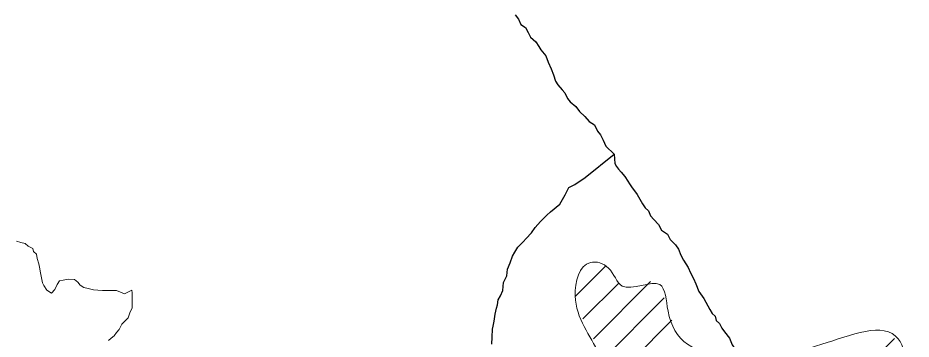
# Model space of a CAD drawing. Extents: x 553962 to 842807, y 8883888 to 9032388.
# Drawn here: x 589783 to 591042, y 8907702 to 8908155 of the extents above; entities that cross this region are included whole.
import ezdxf

# ---------------------------------------------------------------- set-up
doc = ezdxf.new("R2010")
doc.units = 0
doc.header["$LTSCALE"] = 200
doc.layers.add('6', color=7, linetype='Continuous', lineweight=13)

msp = doc.modelspace()

# ---------------------------------------------------------------- linework, layer by layer
at = {"layer": '6'}
for p, q in [((590568.8, 8907761.6), (590612, 8907804.8)), ((590579.7, 8907730.1), (590630.7, 8907781)), ((590594.4, 8907702.3), (590675, 8907783)), ((590603.4, 8907668.8), (590694.3, 8907759.8)), ((590603, 8907626), (590705.2, 8907728.3)), ((590644.6, 8907328.2), (591018.8, 8907702.4))]:
    msp.add_line(p, q, dxfattribs=at)
at = {"layer": '6', "lineweight": 25}
for points in [[(590484.1, 8908158.9), (590488.6, 8908152.8), (590492, 8908145.3), (590498.5, 8908141.2), (590502.5, 8908133.7), (590505.9, 8908127.2), (590513.4, 8908120.6), (590517.3, 8908114.1), (590520.3, 8908109.6), (590527.2, 8908101), (590530.7, 8908092), (590534.6, 8908082.9), (590538, 8908074.4), (590541, 8908065.3), (590544.4, 8908060.3), (590550.4, 8908053.3), (590554.3, 8908048.7), (590557.8, 8908040.7), (590561.7, 8908036.2), (590569.7, 8908029.6), (590574.7, 8908022.6), (590582.1, 8908015.5), (590588.5, 8908008.5), (590596, 8908003.9), (590600, 8907994.9), (590604.4, 8907989.8), (590608.3, 8907982.3), (590611.8, 8907973.8), (590623.7, 8907962.2)], [(590547.1, 8907892.1), (590554.7, 8907905), (590559.8, 8907915.5), (590568.4, 8907919.5), (590582.9, 8907929.4), (590623.7, 8907962.2)], [(590623.7, 8907962.2), (590624.6, 8907949.1), (590627.1, 8907945.1), (590629.6, 8907941.1), (590633.5, 8907937.1), (590638.5, 8907931), (590642.9, 8907924.5), (590645.4, 8907920.5), (590648.9, 8907914.9), (590652.3, 8907910.9), (590656.3, 8907905.4), (590659.7, 8907898.8), (590663.7, 8907892.3), (590667.2, 8907886.8), (590672.1, 8907882.7), (590675.1, 8907875.7), (590679.5, 8907870.2), (590686, 8907863.1), (590690.4, 8907855.1), (590698.9, 8907849.5), (590702.8, 8907842), (590710.3, 8907834.4), (590714.2, 8907828.4), (590717.7, 8907819.8), (590721.6, 8907812.8), (590728, 8907802.7), (590731.5, 8907795.2), (590735.4, 8907787.2), (590738.9, 8907779.6), (590743.3, 8907768.6), (590750.2, 8907759)], [(590451.1, 8907694.4), (590451.7, 8907704.4), (590452.3, 8907715.9), (590452.8, 8907719.9), (590454.3, 8907726.9), (590455.9, 8907736.9), (590457.5, 8907745.4), (590459, 8907749.9), (590460.1, 8907756.9), (590463.6, 8907762.9), (590466.7, 8907770.4), (590467.8, 8907781.4), (590472.3, 8907790.9), (590473.4, 8907800.4), (590477, 8907809.4), (590480.1, 8907818.4), (590483.6, 8907824.4), (590487.7, 8907831.4), (590495.2, 8907838.8), (590499.8, 8907843.3), (590507.3, 8907851.3), (590512.4, 8907858.8), (590519.9, 8907867.7), (590528.5, 8907876.2), (590534.1, 8907881.1), (590547.1, 8907892.1)], [(590750.2, 8907759), (590758.6, 8907743.5), (590762.1, 8907737.9), (590766, 8907733.9), (590767.5, 8907727.9), (590772, 8907723.8), (590775.4, 8907717.3), (590779.4, 8907711.8), (590786.3, 8907703.2), (590790.2, 8907693.7), (590793.2, 8907688.7), (590797.7, 8907683.1), (590798.7, 8907680.2)]]:
    msp.add_lwpolyline(points, dxfattribs=at)
at = {"layer": '6'}
for points in [[(589932.9, 8907765.4), (589921.9, 8907770), (589915.4, 8907770.1), (589911.4, 8907770.1), (589905.9, 8907770.1), (589901.9, 8907770.2), (589895.4, 8907770.7), (589889.4, 8907771.2), (589881.9, 8907772.8), (589876, 8907774.3), (589870.5, 8907777.9), (589867.5, 8907781.9), (589862.5, 8907785.9), (589853.5, 8907786), (589846.5, 8907785), (589841.5, 8907783.6), (589838, 8907778.6), (589834.9, 8907771.6), (589830.4, 8907766.6), (589823.4, 8907770.7), (589819.5, 8907777.2), (589817.5, 8907781.2), (589816, 8907788.2), (589814.6, 8907795.3), (589813.1, 8907803.3), (589812.2, 8907807.8), (589810.2, 8907815.3), (589808.8, 8907821.3), (589804.8, 8907825.4), (589803.8, 8907829.4), (589797.4, 8907832.9), (589792.9, 8907836.5), (589786.9, 8907838), (589780.9, 8907839.6)], [(589940.7, 8907738.8), (589943.8, 8907745.8), (589943.8, 8907752.8), (589943.9, 8907759.4), (589943.9, 8907766.9), (589943.5, 8907770.9), (589932.9, 8907765.4)], [(589910.4, 8907699.5), (589914.4, 8907703), (589918.5, 8907706.5), (589922, 8907710.9), (589925.5, 8907715.4), (589929.6, 8907722.9), (589934.1, 8907727.4), (589938.2, 8907731.9), (589940.7, 8907738.8)]]:
    msp.add_lwpolyline(points, dxfattribs=at)
msp.add_spline([(590797.4, 8907136.9), (590684, 8907152.6), (590629.3, 8907199.5), (590603.8, 8907248.4), (590631.2, 8907283.6), (590656.6, 8907375.6), (590668.4, 8907481.2), (590609.7, 8907518.3), (590547.2, 8907532), (590601.9, 8907614.2), (590601.9, 8907680.7), (590568.7, 8907762.8), (590590.2, 8907809.8), (590615.6, 8907801.9), (590635.1, 8907776.5), (590687.9, 8907778.5), (590699.6, 8907741.3), (590727, 8907694.4), (590783.7, 8907678.7), (590916.7, 8907694.4), (591024.2, 8907702.2), (591034, 8907661.1), (590936.2, 8907567.2), (590889.3, 8907490.9), (590887.3, 8907385.3), (590893.2, 8907283.6), (591000.7, 8907240.6), (591032, 8907199.5), (591026.2, 8907194.7), (591013.2, 8907184.9), (590997.8, 8907176.9), (590984.2, 8907169.2), (590976.2, 8907165.4), (590962.9, 8907156.3), (590946.1, 8907147.2), (590929.3, 8907143.7), (590909.7, 8907140.9), (590892.2, 8907142.3), (590876.1, 8907147.2), (590860.1, 8907152.1), (590837.7, 8907154.9), (590827.2, 8907155.2), (590820.9, 8907154.2), (590813.6, 8907151), (590804.5, 8907145.4), (590798.1, 8907139.6), (590797.4, 8907136.9)], degree=3, dxfattribs=at)

doc.saveas('drawing.dxf')
